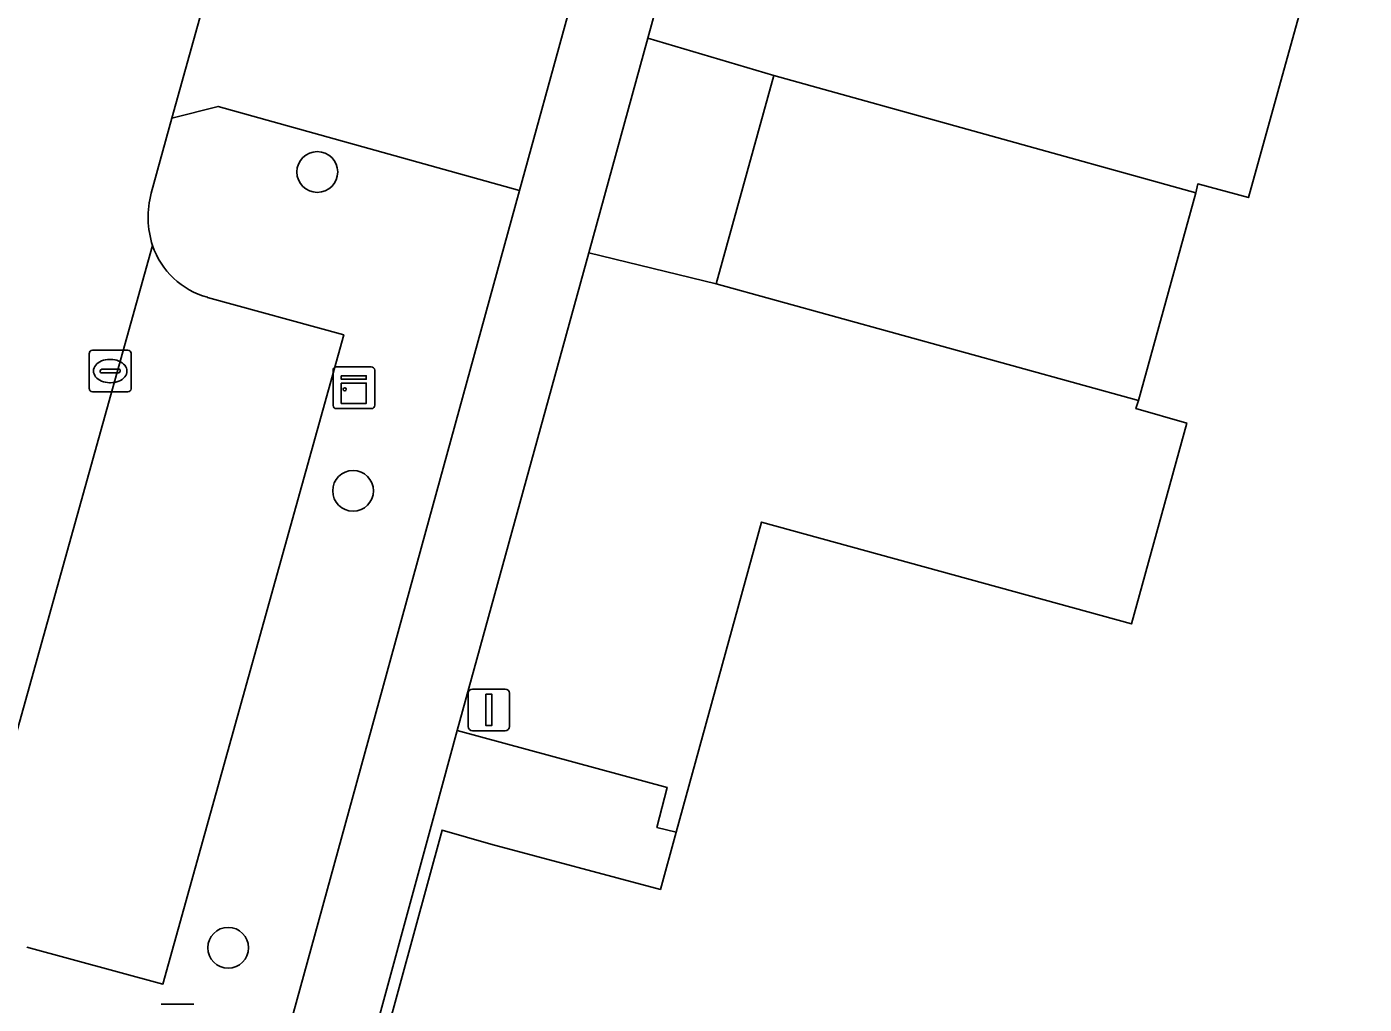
# Model space of a CAD drawing. Extents: x 159817 to 160765, y 380688 to 381638.
# Drawn here: x 160369.87 to 160401.95, y 380969.87 to 380993.32 of the extents above; entities that cross this region are included whole.
import ezdxf

# ---------------------------------------------------------------- set-up
doc = ezdxf.new("R2010")
doc.units = 0
for name, color, linetype in [('IMGEO_Boom', 7, 'Continuous'), ('IMGEO_Groenvoorziening', 7, 'Continuous'), ('IMGEO_Kast', 7, 'Continuous'), ('IMGEO_Kolk', 7, 'Continuous'), ('IMGEO_Lichtmast', 7, 'Continuous'), ('IMGEO_Pand', 7, 'Continuous'), ('IMGEO_Parkeervlak_open', 7, 'Continuous'), ('IMGEO_Rijbaan_lokaal_gesloten', 7, 'Continuous'), ('IMGEO_Rijbaan_lokaal_open', 7, 'Continuous'), ('IMGEO_Voetpad_gesloten', 7, 'Continuous'), ('IMGEO_Voetpad_open', 7, 'Continuous')]:
    doc.layers.add(name, color=color, linetype=linetype)

msp = doc.modelspace()

# ---------------------------------------------------------------- linework, layer by layer
at = {"layer": 'IMGEO_Boom'}
for centre in [(160376.837, 380989.839), (160377.695, 380982.188), (160374.698, 380971.224)]:
    msp.add_circle(centre, 0.489, dxfattribs=at)
at = {"layer": 'IMGEO_Groenvoorziening'}
for points in [[(160401.948, 380999.234), (160398.345, 381000.232), (160398.245, 380999.749), (160388.332, 381002.466), (160388.019, 381001.407), (160387.402, 381001.58), (160387.887, 381003.343), (160387.612, 381003.416), (160384.765, 380993.05), (160387.784, 380992.157), (160397.905, 380989.342), (160397.954, 380989.554), (160399.171, 380989.223)], [(160387.488, 380981.439), (160396.363, 380978.996), (160397.69, 380983.814), (160396.473, 380984.162), (160396.537, 380984.352), (160386.407, 380987.152), (160383.349, 380987.897), (160380.195, 380976.44), (160385.23, 380975.073), (160384.984, 380974.113), (160385.446, 380973.998)]]:
    msp.add_lwpolyline(points, close=True, dxfattribs=at)
for points in [[(160381.688, 380989.395), (160374.457, 380991.414), (160373.35, 380991.13), (160372.854, 380989.33)], [(160367.461, 380970.03), (160368.772, 380969.664), (160368.479, 380968.552), (160375.429, 380966.613), (160381.688, 380989.395)], [(160374.201, 380986.831), (160377.471, 380985.931), (160373.132, 380970.354), (160369.868, 380971.239)]]:
    msp.add_lwpolyline(points, dxfattribs=at)
for centre, radius, start, end in [((160375.028, 380988.755), 2.249, 165.1929, 197.6348), ((160374.727, 380988.706), 1.947, 198.9294, 254.3386)]:
    msp.add_arc(centre, radius, start, end, dxfattribs=at)
at = {"layer": 'IMGEO_Kast'}
for p, q in [((160377.215, 380984.235), (160377.215, 380985.076)), ((160377.215, 380985.076), (160377.215, 380984.235)), ((160377.29, 380985.16), (160378.131, 380985.16)), ((160378.131, 380985.16), (160377.29, 380985.16)), ((160378.215, 380985.085), (160378.215, 380984.244)), ((160378.215, 380984.244), (160378.215, 380985.085)), ((160378.14, 380984.16), (160377.299, 380984.16)), ((160377.299, 380984.16), (160378.14, 380984.16))]:
    msp.add_line(p, q, dxfattribs=at)
for points in [[(160377.41, 380984.95), (160378.01, 380984.95), (160378.01, 380984.865), (160377.41, 380984.865), (160377.41, 380984.95)], [(160377.41, 380984.775), (160378.01, 380984.775), (160378.01, 380984.286), (160377.41, 380984.286), (160377.41, 380984.775)]]:
    msp.add_lwpolyline(points, dxfattribs=at)
msp.add_circle((160377.494, 380984.624), 0.0377, dxfattribs=at)
for centre, start, end in [((160377.293, 380985.082), 92.4484, 184.2845), ((160377.293, 380985.082), 92.4484, 184.2845), ((160378.137, 380985.082), 2.4484, 94.2845), ((160378.137, 380985.082), 2.4484, 94.2845), ((160377.293, 380984.238), 182.4484, 274.2845), ((160377.293, 380984.238), 182.4484, 274.2845), ((160378.137, 380984.238), 272.4484, 4.2845), ((160378.137, 380984.238), 272.4484, 4.2845)]:
    msp.add_arc(centre, 0.0779, start, end, dxfattribs=at)
at = {"layer": 'IMGEO_Kolk'}
for p, q in [((160371.369, 380984.636), (160371.369, 380985.488)), ((160371.444, 380985.562), (160372.296, 380985.562)), ((160371.857, 380985.342), (160371.882, 380985.342)), ((160372.37, 380985.488), (160372.37, 380984.636)), ((160371.628, 380985.056), (160371.628, 380985.068)), ((160372.066, 380985.019), (160371.668, 380985.019)), ((160371.671, 380985.105), (160372.069, 380985.105)), ((160372.112, 380985.068), (160372.112, 380985.056)), ((160371.88, 380984.782), (160371.855, 380984.782)), ((160372.296, 380984.562), (160371.444, 380984.562))]:
    msp.add_line(p, q, dxfattribs=at)
for points in [[(160371.369, 380984.636), (160371.369, 380985.488)], [(160371.444, 380985.562), (160372.296, 380985.562)], [(160372.37, 380985.488), (160372.37, 380984.636)], [(160372.296, 380984.562), (160371.444, 380984.562)]]:
    msp.add_lwpolyline(points, dxfattribs=at)
for centre, radius, start, end in [((160371.446, 380985.486), 0.0765, 91.552, 178.448), ((160371.446, 380985.486), 0.0765, 91.552, 178.448), ((160372.294, 380985.486), 0.0765, 1.552, 88.448), ((160372.294, 380985.486), 0.0765, 1.552, 88.448), ((160371.668, 380985.065), 0.0403, 85.8775, 175.7526), ((160371.665, 380985.055), 0.0366, 178.938, 274.7102), ((160372.069, 380985.062), 0.043, 264.8664, 352.4533), ((160372.073, 380985.067), 0.0386, 1.7309, 96.639), ((160371.446, 380984.638), 0.0765, 181.552, 268.448), ((160371.446, 380984.638), 0.0765, 181.552, 268.448), ((160372.294, 380984.638), 0.0765, 271.552, 358.448), ((160372.294, 380984.638), 0.0765, 271.552, 358.448)]:
    msp.add_arc(centre, radius, start, end, dxfattribs=at)
for centre, major_axis, ratio, start_param, end_param in [((160371.856, 380985.062), (-0.387, 0.002), 0.722429, 4.712389, 7.853982), ((160371.881, 380985.062), (-0.39, 0.002), 0.717154, 1.570796, 4.712389)]:
    msp.add_ellipse(centre, major_axis=major_axis, ratio=ratio, start_param=start_param, end_param=end_param, dxfattribs=at)
at = {"layer": 'IMGEO_Lichtmast'}
for p, q in [((160380.456, 380976.533), (160380.456, 380977.333)), ((160380.456, 380977.333), (160380.456, 380976.533)), ((160380.556, 380977.433), (160381.346, 380977.433)), ((160381.346, 380977.433), (160380.556, 380977.433)), ((160381.446, 380977.333), (160381.446, 380976.533)), ((160381.446, 380976.533), (160381.446, 380977.333)), ((160381.346, 380976.433), (160380.556, 380976.433)), ((160380.556, 380976.433), (160381.346, 380976.433)), ((160373.088, 380969.869), (160373.878, 380969.869)), ((160373.878, 380969.869), (160373.088, 380969.869))]:
    msp.add_line(p, q, dxfattribs=at)
msp.add_lwpolyline([(160380.876, 380977.308), (160381.026, 380977.308), (160381.026, 380976.558), (160380.876, 380976.558), (160380.876, 380977.308)], dxfattribs=at)
for centre, start, end in [((160380.556, 380977.333), 90, 180), ((160380.556, 380977.333), 90, 180), ((160381.346, 380977.333), 0, 90), ((160381.346, 380977.333), 360, 90), ((160380.556, 380976.533), 180, 270), ((160380.556, 380976.533), 180, 270), ((160381.346, 380976.533), 270, 0), ((160381.346, 380976.533), 270, 0)]:
    msp.add_arc(centre, 0.1, start, end, dxfattribs=at)
at = {"layer": 'IMGEO_Pand'}
msp.add_lwpolyline([(160394.24, 381018.66), (160390.935, 381006.673), (160394.183, 381005.789), (160393.132, 381001.937), (160393.055, 381001.684), (160398.345, 381000.232), (160401.948, 380999.234), (160399.171, 380989.223), (160397.954, 380989.554), (160397.905, 380989.342), (160396.537, 380984.352), (160396.473, 380984.162), (160397.69, 380983.814), (160396.363, 380978.996), (160387.488, 380981.439), (160385.446, 380973.998), (160385.065, 380972.623), (160380.996, 380973.708), (160379.829, 380974.047), (160378.142, 380967.872)], dxfattribs=at)
at = {"layer": 'IMGEO_Parkeervlak_open'}
for points in [[(160372.885, 380988.074), (160368.068, 380970.846)], [(160369.868, 380971.239), (160373.132, 380970.354), (160377.471, 380985.931), (160374.201, 380986.831)]]:
    msp.add_lwpolyline(points, dxfattribs=at)
msp.add_arc((160374.727, 380988.706), 1.947, 198.9294, 254.3386, dxfattribs=at)
at = {"layer": 'IMGEO_Rijbaan_lokaal_gesloten'}
msp.add_lwpolyline([(160386.407, 380987.152), (160396.537, 380984.352), (160397.905, 380989.342), (160387.784, 380992.157)], close=True, dxfattribs=at)
at = {"layer": 'IMGEO_Rijbaan_lokaal_open'}
for points in [[(160372.854, 380989.33), (160373.35, 380991.13), (160374.808, 380996.386)], [(160368.068, 380970.846), (160372.885, 380988.074)]]:
    msp.add_lwpolyline(points, dxfattribs=at)
msp.add_lwpolyline([(160382.844, 380993.598), (160375.608, 380995.607), (160374.808, 380996.386), (160373.35, 380991.13), (160374.457, 380991.414), (160381.688, 380989.395)], close=True, dxfattribs=at)
msp.add_arc((160375.028, 380988.755), 2.249, 165.1929, 197.6348, dxfattribs=at)
at = {"layer": 'IMGEO_Voetpad_gesloten'}
msp.add_lwpolyline([(160379.663, 380974.494), (160380.195, 380976.44), (160383.349, 380987.897), (160384.765, 380993.05), (160387.612, 381003.416), (160392.163, 381020.034), (160390.244, 381020.561), (160389.725, 381018.672), (160388.668, 381014.799), (160383.857, 380997.286), (160383.412, 380995.667), (160382.844, 380993.598), (160381.688, 380989.395), (160375.429, 380966.613), (160374.365, 380962.762), (160366.933, 380935.758), (160366.792, 380935.248), (160363.87, 380924.531), (160366.01, 380924.865), (160368.91, 380935.289), (160369.04, 380935.791), (160370.739, 380941.975), (160373.321, 380951.367), (160377.883, 380967.953)], close=True, dxfattribs=at)
at = {"layer": 'IMGEO_Voetpad_open'}
for points in [[(160383.349, 380987.897), (160386.407, 380987.152), (160387.784, 380992.157), (160384.765, 380993.05)], [(160379.889, 380953.705), (160376.64, 380954.589), (160379.928, 380966.55), (160380.144, 380967.323), (160378.142, 380967.872), (160379.829, 380974.047), (160380.996, 380973.708), (160385.065, 380972.623), (160385.446, 380973.998), (160384.984, 380974.113), (160385.23, 380975.073), (160380.195, 380976.44), (160379.663, 380974.494), (160377.883, 380967.953), (160373.321, 380951.367), (160373.604, 380951.29), (160373.111, 380949.5), (160373.728, 380949.335), (160374.04, 380950.387), (160383.924, 380947.665), (160384.041, 380948.134), (160378.754, 380949.586), (160378.836, 380949.869)]]:
    msp.add_lwpolyline(points, close=True, dxfattribs=at)

doc.saveas('drawing.dxf')
